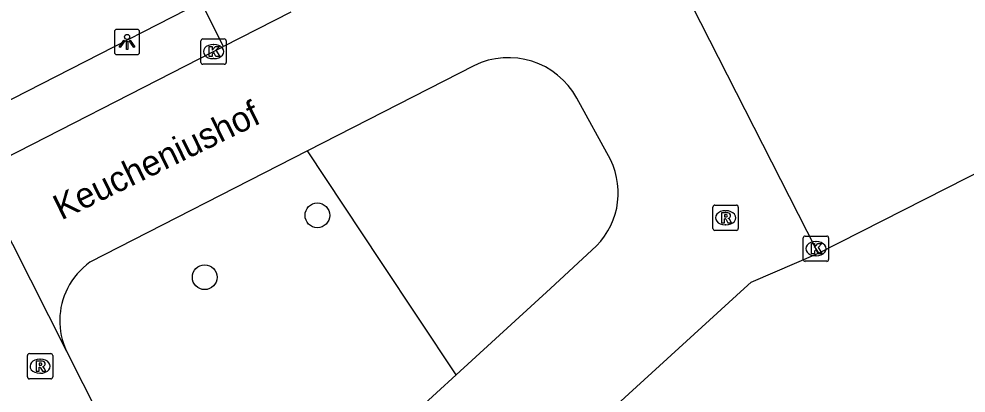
# Model space of a CAD drawing. Extents: x 162722 to 165099, y 384721 to 386283.
# Drawn here: x 163760.63 to 163798.08, y 384995.86 to 385010.64 of the extents above; entities that cross this region are included whole.
import ezdxf

# ---------------------------------------------------------------- set-up
doc = ezdxf.new("R2010")
doc.units = 0
for name, color, linetype in [('IMGEO_Boom', 7, 'Continuous'), ('IMGEO_Groenvoorziening', 7, 'Continuous'), ('IMGEO_Kolk', 7, 'Continuous'), ('IMGEO_Lichtpunt', 7, 'Continuous'), ('IMGEO_Openbare_ruimte_label', 7, 'Continuous'), ('IMGEO_Rijbaan_lokaal_open', 7, 'Continuous'), ('IMGEO_Rioolput', 7, 'Continuous'), ('IMGEO_Voetpad_open', 7, 'Continuous')]:
    doc.layers.add(name, color=color, linetype=linetype)

msp = doc.modelspace()

# ---------------------------------------------------------------- linework, layer by layer
at = {"layer": 'IMGEO_Boom'}
for centre in [(163772.433, 385002.884), (163767.978, 385000.44)]:
    msp.add_circle(centre, 0.489, dxfattribs=at)
at = {"layer": 'IMGEO_Groenvoorziening'}
for points in [[(163792.25, 385001.396), (163802.343, 385006.509), (163805.625, 385000), (163810.019, 384991.283), (163815.938, 384979.592), (163818.047, 384980.633), (163823.424, 384970.076), (163821.324, 384968.955), (163837.132, 384937.732), (163844.43, 384923.507)], [(163777.917, 384996.589), (163774.947, 385001.063), (163772.045, 385005.433)]]:
    msp.add_lwpolyline(points, dxfattribs=at)
at = {"layer": 'IMGEO_Kolk'}
for p, q in [((163767.901, 385009.856), (163768.753, 385009.856)), ((163767.826, 385008.93), (163767.826, 385009.782)), ((163768.314, 385009.636), (163768.339, 385009.636)), ((163768.827, 385009.782), (163768.827, 385008.93)), ((163768.753, 385008.856), (163767.901, 385008.856)), ((163768.337, 385009.076), (163768.312, 385009.076)), ((163791.642, 385001.142), (163791.642, 385001.994)), ((163791.717, 385002.068), (163792.569, 385002.068)), ((163792.643, 385001.994), (163792.643, 385001.142)), ((163792.13, 385001.848), (163792.155, 385001.848)), ((163792.153, 385001.288), (163792.128, 385001.288)), ((163792.569, 385001.068), (163791.717, 385001.068))]:
    msp.add_line(p, q, dxfattribs=at)
for points in [[(163767.901, 385009.856), (163768.753, 385009.856)], [(163767.826, 385008.93), (163767.826, 385009.782)], [(163768.147, 385009.556), (163768.27, 385009.556), (163768.27, 385009.405), (163768.4, 385009.556), (163768.564, 385009.556), (163768.418, 385009.405), (163768.571, 385009.156), (163768.419, 385009.156), (163768.334, 385009.32), (163768.27, 385009.253), (163768.27, 385009.156), (163768.147, 385009.156), (163768.147, 385009.556)], [(163768.827, 385009.782), (163768.827, 385008.93)], [(163768.753, 385008.856), (163767.901, 385008.856)], [(163791.642, 385001.142), (163791.642, 385001.994)], [(163791.717, 385002.068), (163792.569, 385002.068)], [(163792.643, 385001.994), (163792.643, 385001.142)], [(163791.963, 385001.768), (163792.086, 385001.768), (163792.086, 385001.617), (163792.216, 385001.768), (163792.38, 385001.768), (163792.234, 385001.617), (163792.387, 385001.368), (163792.235, 385001.368), (163792.15, 385001.532), (163792.086, 385001.465), (163792.086, 385001.368), (163791.963, 385001.368), (163791.963, 385001.768)], [(163792.569, 385001.068), (163791.717, 385001.068)]]:
    msp.add_lwpolyline(points, dxfattribs=at)
for centre, start, end in [((163767.903, 385009.78), 91.552, 178.448), ((163767.903, 385009.78), 91.552, 178.448), ((163768.751, 385009.78), 1.552, 88.448), ((163768.751, 385009.78), 1.552, 88.448), ((163767.903, 385008.932), 181.552, 268.448), ((163767.903, 385008.932), 181.552, 268.448), ((163768.751, 385008.932), 271.552, 358.448), ((163768.751, 385008.932), 271.552, 358.448), ((163791.719, 385001.992), 91.552, 178.448), ((163791.719, 385001.992), 91.552, 178.448), ((163792.567, 385001.992), 1.552, 88.448), ((163792.567, 385001.992), 1.552, 88.448), ((163791.719, 385001.144), 181.552, 268.448), ((163791.719, 385001.144), 181.552, 268.448), ((163792.567, 385001.144), 271.552, 358.448), ((163792.567, 385001.144), 271.552, 358.448)]:
    msp.add_arc(centre, 0.0765, start, end, dxfattribs=at)
for centre, major_axis, ratio, start_param, end_param in [((163768.313, 385009.356), (-0.387, 0.002), 0.722429, 4.712389, 7.853982), ((163768.338, 385009.356), (-0.39, 0.002), 0.717154, 1.570796, 4.712389), ((163792.129, 385001.568), (-0.387, 0.002), 0.722429, 4.712389, 7.853982), ((163792.154, 385001.568), (-0.39, 0.002), 0.717154, 1.570796, 4.712389)]:
    msp.add_ellipse(centre, major_axis=major_axis, ratio=ratio, start_param=start_param, end_param=end_param, dxfattribs=at)
at = {"layer": 'IMGEO_Lichtpunt'}
for p, q in [((163765.311, 385010.233), (163764.503, 385010.233)), ((163765.311, 385010.233), (163764.503, 385010.233)), ((163764.409, 385010.138), (163764.409, 385009.331)), ((163764.409, 385010.138), (163764.409, 385009.331)), ((163765.405, 385009.331), (163765.405, 385010.138)), ((163765.405, 385009.331), (163765.405, 385010.138)), ((163764.503, 385009.237), (163765.311, 385009.237)), ((163764.503, 385009.237), (163765.311, 385009.237))]:
    msp.add_line(p, q, dxfattribs=at)
for points in [[(163764.783, 385009.802), (163764.822, 385009.774), (163764.634, 385009.512), (163764.596, 385009.539), (163764.783, 385009.802)], [(163764.885, 385009.754), (163764.932, 385009.754), (163764.932, 385009.432), (163764.885, 385009.432), (163764.885, 385009.754)], [(163764.995, 385009.774), (163765.033, 385009.801), (163765.22, 385009.539), (163765.181, 385009.511), (163764.995, 385009.774)]]:
    msp.add_lwpolyline(points, dxfattribs=at)
msp.add_circle((163764.908, 385009.936), 0.0994, dxfattribs=at)
for centre, start, end in [((163764.503, 385010.138), 90, 180), ((163764.503, 385010.138), 90, 180), ((163765.311, 385010.138), 0, 90), ((163765.311, 385010.138), 0, 90), ((163764.503, 385009.331), 180, 270), ((163764.503, 385009.331), 180, 270), ((163765.311, 385009.331), 270, 0), ((163765.311, 385009.331), 270, 360)]:
    msp.add_arc(centre, 0.0946, start, end, dxfattribs=at)
at = {"layer": 'IMGEO_Rijbaan_lokaal_open'}
for points in [[(163786.877, 385011.884), (163792.143, 385001.568), (163792.25, 385001.396)], [(163771.379, 385010.915), (163768.724, 385009.555)], [(163758.942, 385004.57), (163768.327, 385009.356), (163768.724, 385009.555)], [(163778.621, 385008.796), (163772.045, 385005.433)], [(163784.021, 385005.088), (163782.692, 385007.51)], [(163772.045, 385005.433), (163763.439, 385001.032)], [(163758.942, 385004.57), (163762.509, 384997.523)], [(163774.567, 384986.495), (163774.901, 384986.825), (163781.701, 384993.056), (163789.311, 385000), (163789.58, 385000.245), (163792.25, 385001.396)], [(163777.917, 384996.589), (163781.644, 385000), (163783.288, 385001.505)], [(163762.509, 384997.523), (163764.463, 384993.662), (163766.126, 384990.376)], [(163770.14, 384989.47), (163777.917, 384996.589)]]:
    msp.add_lwpolyline(points, dxfattribs=at)
for centre, radius, start, end in [((163779.986, 385006.03), 3.085, 28.6805, 116.2575), ((163781.331, 385003.772), 2.995, 310.8068, 26.0694), ((163765.089, 384998.716), 2.844, 125.4781, 153.164), ((163765.084, 384998.717), 2.838, 153.1318, 204.8791)]:
    msp.add_arc(centre, radius, start, end, dxfattribs=at)
at = {"layer": 'IMGEO_Rioolput'}
for p, q in [((163788.071, 385002.362), (163788.071, 385003.214)), ((163788.146, 385003.288), (163788.998, 385003.288)), ((163789.072, 385003.214), (163789.072, 385002.362)), ((163788.559, 385003.068), (163788.584, 385003.068)), ((163788.582, 385002.508), (163788.557, 385002.508)), ((163788.998, 385002.288), (163788.146, 385002.288)), ((163760.97, 384996.499), (163760.97, 384997.351)), ((163761.045, 384997.425), (163761.897, 384997.425)), ((163761.458, 384997.205), (163761.483, 384997.205)), ((163761.971, 384997.351), (163761.971, 384996.499)), ((163761.897, 384996.425), (163761.045, 384996.425)), ((163761.481, 384996.645), (163761.456, 384996.645))]:
    msp.add_line(p, q, dxfattribs=at)
for points in [[(163788.071, 385002.362), (163788.071, 385003.214)], [(163788.146, 385003.288), (163788.998, 385003.288)], [(163789.072, 385003.214), (163789.072, 385002.362)], [(163788.66, 385002.986), (163788.408, 385002.988), (163788.408, 385002.588)], [(163788.408, 385002.588), (163788.532, 385002.588), (163788.532, 385002.75), (163788.543, 385002.75)], [(163788.586, 385002.907), (163788.532, 385002.907), (163788.532, 385002.826)], [(163788.532, 385002.826), (163788.584, 385002.826)], [(163788.59, 385002.721), (163788.661, 385002.588), (163788.801, 385002.588), (163788.736, 385002.714)], [(163788.998, 385002.288), (163788.146, 385002.288)], [(163760.97, 384996.499), (163760.97, 384997.351)], [(163761.045, 384997.425), (163761.897, 384997.425)], [(163761.559, 384997.123), (163761.307, 384997.125), (163761.307, 384996.725)], [(163761.971, 384997.351), (163761.971, 384996.499)], [(163761.307, 384996.725), (163761.431, 384996.725), (163761.431, 384996.887), (163761.442, 384996.887)], [(163761.485, 384997.044), (163761.431, 384997.044), (163761.431, 384996.963)], [(163761.431, 384996.963), (163761.483, 384996.963)], [(163761.489, 384996.858), (163761.56, 384996.725), (163761.7, 384996.725), (163761.635, 384996.851)], [(163761.897, 384996.425), (163761.045, 384996.425)]]:
    msp.add_lwpolyline(points, dxfattribs=at)
for centre, radius, start, end in [((163788.148, 385003.212), 0.0765, 91.552, 178.448), ((163788.148, 385003.212), 0.0765, 91.552, 178.448), ((163788.996, 385003.212), 0.0765, 1.552, 88.448), ((163788.996, 385003.212), 0.0765, 1.552, 88.448), ((163788.542, 385002.697), 0.0533, 26.0293, 88.6989), ((163788.568, 385003.015), 0.19, 274.7715, 282.9687), ((163788.592, 385002.811), 0.0964, 77.0061, 93.1865), ((163788.606, 385002.868), 0.0378, 276.6634, 79.6772), ((163788.659, 385002.876), 0.109, 350.3612, 89.416), ((163788.657, 385002.876), 0.112, 277.5842, 350.9817), ((163788.641, 385002.661), 0.108, 29.5134, 73.7905), ((163788.148, 385002.364), 0.0765, 181.552, 268.448), ((163788.148, 385002.364), 0.0765, 181.552, 268.448), ((163788.996, 385002.364), 0.0765, 271.552, 358.448), ((163788.996, 385002.364), 0.0765, 271.552, 358.448), ((163761.047, 384997.349), 0.0765, 91.552, 178.448), ((163761.047, 384997.349), 0.0765, 91.552, 178.448), ((163761.558, 384997.013), 0.109, 350.3612, 89.416), ((163761.895, 384997.349), 0.0765, 1.552, 88.448), ((163761.895, 384997.349), 0.0765, 1.552, 88.448), ((163761.441, 384996.834), 0.0533, 26.0293, 88.6989), ((163761.467, 384997.152), 0.19, 274.7715, 282.9687), ((163761.491, 384996.948), 0.0964, 77.0061, 93.1865), ((163761.505, 384997.005), 0.0378, 276.6634, 79.6772), ((163761.556, 384997.013), 0.112, 277.5842, 350.9817), ((163761.54, 384996.798), 0.108, 29.5134, 73.7905), ((163761.047, 384996.501), 0.0765, 181.552, 268.448), ((163761.047, 384996.501), 0.0765, 181.552, 268.448), ((163761.895, 384996.501), 0.0765, 271.552, 358.448), ((163761.895, 384996.501), 0.0765, 271.552, 358.448)]:
    msp.add_arc(centre, radius, start, end, dxfattribs=at)
for centre, major_axis, ratio, start_param, end_param in [((163788.558, 385002.788), (-0.387, 0.002), 0.722429, 4.712389, 7.853982), ((163788.583, 385002.788), (-0.39, 0.002), 0.717154, 1.570796, 4.712389), ((163761.457, 384996.925), (-0.387, 0.002), 0.722429, 4.712389, 7.853982), ((163761.482, 384996.925), (-0.39, 0.002), 0.717154, 1.570796, 4.712389)]:
    msp.add_ellipse(centre, major_axis=major_axis, ratio=ratio, start_param=start_param, end_param=end_param, dxfattribs=at)
at = {"layer": 'IMGEO_Voetpad_open'}
for points in [[(163757.459, 385006.177), (163757.517, 385006.039), (163767.841, 385011.304)], [(163768.724, 385009.555), (163767.841, 385011.304)]]:
    msp.add_lwpolyline(points, dxfattribs=at)

# ---------------------------------------------------------------- texts
at = {"layer": 'IMGEO_Openbare_ruimte_label'}
msp.add_text('Keucheniushof', height=1, rotation=25.9757, dxfattribs=at).set_placement((163762.307, 385002.679))

doc.saveas('drawing.dxf')
